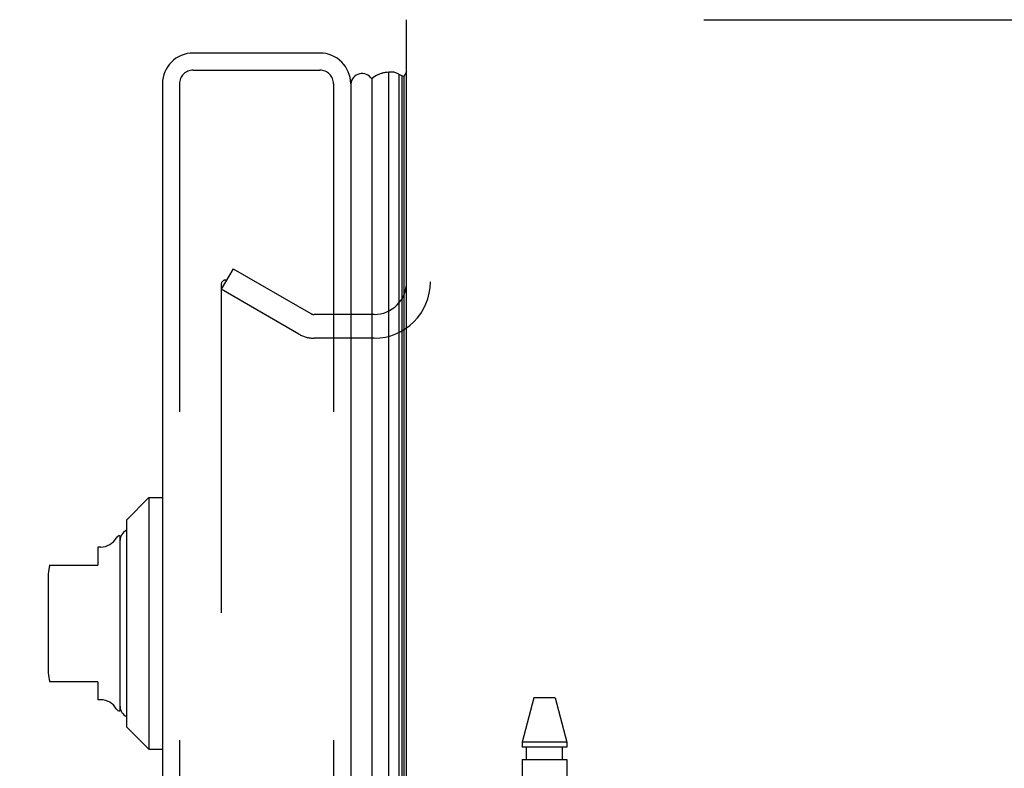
# Model space of a CAD drawing. Header units: inches. Extents: x 0 to 262, y 0 to 169.
# Tile 279 of 284: x 134.25 to 138.57, y 117.84 to 121.12. Entities that reach past the tile are written whole.
import ezdxf

# ---------------------------------------------------------------- set-up
doc = ezdxf.new("R2010")
doc.units = ezdxf.units.IN
doc.header["$LTSCALE"] = 14.384615
doc.header["$MEASUREMENT"] = 0
doc.linetypes.add('HIDDEN', pattern=[0.2, 0.1, -0.1])
doc.layers.get('0').update_dxf_attribs({"linetype": 'CONTINUOUS'})
for name, color, linetype in [('DEFAULT_2', 8, 'HIDDEN'), ('DIMENSIONS', 7, 'CONTINUOUS'), ('LEFTHAND_DOOR_ASSEMBLY', 7, 'CONTINUOUS'), ('RIGHTHAND_DOOR_ASSEMBLY', 7, 'CONTINUOUS')]:
    doc.layers.add(name, color=color, linetype=linetype)
doc.styles.get("Standard").update_dxf_attribs({"font": 'arial.ttf'})
doc.dimstyles.new('DIMSTYLE_1', dxfattribs={"dimtxt": 1.153846, "dimasz": 1.538462, "dimexe": 0.09, "dimexo": 0.07, "dimgap": 0.0375, "dimtad": 0, "dimtih": 1, "dimtoh": 1, "dimzin": 4, "dimdsep": 46, "dimtxsty": 'Standard', "dimblk": '_FILLED', "dimblk1": '_FILLED', "dimblk2": '_FILLED', "dimcen": 0.09, "dimadec": 3, "dimazin": 1, "dimtfac": 1, "dimtdec": 3, "dimtofl": 0, "dimtmove": 0, "dimatfit": 3, "dimldrblk": '_FILLED', "dimfxl": 0, "dimtolj": 1, "dimtzin": 4, "dimarcsym": 0})
doc.dimstyles.new('DIMSTYLE_2', dxfattribs={"dimtxt": 1.153846, "dimasz": 1.538462, "dimexe": 0.09, "dimexo": 0.07, "dimgap": 0.0375, "dimtad": 0, "dimtih": 1, "dimtoh": 1, "dimdec": 0, "dimzin": 4, "dimdsep": 46, "dimtxsty": 'Standard', "dimblk": '_FILLED', "dimblk1": '_FILLED', "dimblk2": '_FILLED', "dimcen": 0.09, "dimadec": 3, "dimazin": 1, "dimtfac": 1, "dimtdec": 3, "dimtofl": 0, "dimtmove": 0, "dimatfit": 3, "dimldrblk": '_FILLED', "dimfxl": 0, "dimtolj": 1, "dimtzin": 4, "dimarcsym": 0})

# ---------------------------------------------------------------- blocks, each defined once
blk = doc.blocks.new('*D11')
at = {"layer": 'DIMENSIONS', "color": 2, "linetype": 'Continuous'}
blk.add_line((137.2518, 121.1215), (141.1667, 121.1215), dxfattribs=at)
for start, end in [(15, 89.802), (-42.5605, 0)]:
    blk.add_arc((135.6399, 121.1215), 4.1422, start, end, dxfattribs=at)
for points in [[(138.6979, 123.4474), (139.641, 122.1936), (139.2526, 123.7137)], [(139.8005, 119.5527), (139.7821, 121.1215), (139.1957, 119.6663)]]:
    blk.add_solid(points, dxfattribs=at)
at = {"layer": 'DIMENSIONS', "color": 2, "linetype": 'Continuous', "insert": (135.6542, 125.8407), "char_height": 1.153846, "width": 2.562196, "attachment_point": 2, "line_spacing_factor": 0.9}
blk.add_mtext('15\\fgdt;{\\fgdt;~}', dxfattribs=at)
blk = doc.blocks.new('_FILLED')
at = {"color": 0, "linetype": 'ByBlock'}
blk.add_solid([(0, 0), (-1, 0.2), (-1, -0.2)], dxfattribs=at)
blk = doc.blocks.new('*D12')
at = {"layer": 'DIMENSIONS', "color": 2, "linetype": 'Continuous'}
for p, q in [((134.976, 121.2255), (130.6716, 121.2255)), ((132.0562, 121.2255), (132.0562, 86.3794)), ((132.0562, 49.2255), (132.0562, 84.0717)), ((134.987, 49.2255), (130.6716, 49.2255))]:
    blk.add_line(p, q, dxfattribs=at)
at = {"layer": 'DIMENSIONS', "color": 2, "linetype": 'Continuous', "xscale": 1.5384615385, "yscale": 1.5384615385, "zscale": 1.5384615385}
for p, rotation in [((132.0562, 121.2255), 90), ((132.0562, 49.2255), 270)]:
    blk.add_blockref('_FILLED', p, dxfattribs=dict(at, rotation=rotation))
at = {"layer": 'DIMENSIONS', "color": 2, "linetype": 'Continuous', "insert": (132.0562, 85.8025), "char_height": 1.15385, "width": 4.032027, "attachment_point": 2, "line_spacing_factor": 0.9}
blk.add_mtext('72.00', dxfattribs=at)

msp = doc.modelspace()

# ---------------------------------------------------------------- linework, layer by layer
at = {"color": 3, "linetype": 'Continuous'}
msp.add_line((135.9489, 49.3295), (135.9489, 121.1215), dxfattribs=at)
at = {"layer": 'DEFAULT_2', "color": 8, "linetype": 'HIDDEN'}
for p, q in [((135.1884, 120.0301), (135.1364, 119.94)), ((135.1884, 120.0301), (135.5288, 119.8336)), ((135.1364, 119.96), (135.1364, 50.4911)), ((135.4768, 119.7435), (135.1364, 119.94)), ((135.8064, 119.8295), (135.5438, 119.8295)), ((135.8064, 119.7255), (135.5438, 119.7255))]:
    msp.add_line(p, q, dxfattribs=at)
for points in [[(135.1537, 119.98), (135.152, 119.9799), (135.15, 119.9795), (135.1481, 119.9789), (135.1463, 119.9781), (135.1446, 119.977), (135.143, 119.9757), (135.1415, 119.9742), (135.1402, 119.9725), (135.1391, 119.9707), (135.1381, 119.9687), (135.1374, 119.9666), (135.1368, 119.9645), (135.1365, 119.9623), (135.1364, 119.96)], [(135.1615, 119.9779), (135.1597, 119.9788), (135.1578, 119.9794), (135.1559, 119.9798), (135.1539, 119.98), (135.1537, 119.98)]]:
    msp.add_lwpolyline(points, dxfattribs=at)
for centre, radius, start, end in [((135.8064, 119.972), 0.2465, 270, 360), ((135.8064, 119.972), 0.1425, 270, 360), ((135.5438, 119.8595), 0.03, 240, 270), ((135.5438, 119.8595), 0.134, 240, 270)]:
    msp.add_arc(centre, radius, start, end, dxfattribs=at)
at = {"layer": 'LEFTHAND_DOOR_ASSEMBLY', "color": 8, "linetype": 'HIDDEN'}
for p, q in [((135.0139, 120.9005), (135.5689, 120.9005)), ((134.9539, 120.8405), (134.9539, 49.6105)), ((135.6289, 120.8405), (135.6289, 49.6105))]:
    msp.add_line(p, q, dxfattribs=at)
at = {"layer": 'LEFTHAND_DOOR_ASSEMBLY', "color": 7, "linetype": 'Continuous'}
for p, q in [((135.9189, 120.88), (135.9146, 120.882)), ((135.9283, 120.8752), (135.9239, 120.8776))]:
    msp.add_line(p, q, dxfattribs=at)
for points in [[(135.8712, 120.8909), (135.8634, 120.8906), (135.8556, 120.8897), (135.8479, 120.8883), (135.8402, 120.8863), (135.8326, 120.8837), (135.825, 120.8805), (135.8176, 120.8768), (135.8102, 120.8726), (135.8031, 120.8678), (135.796, 120.8625)], [(135.9239, 120.8776), (135.9215, 120.8788), (135.9189, 120.88)]]:
    msp.add_lwpolyline(points, dxfattribs=at)
at = {"layer": 'LEFTHAND_DOOR_ASSEMBLY', "color": 8, "linetype": 'HIDDEN'}
for centre, start, end in [((135.0139, 120.8405), 90, 180), ((135.5689, 120.8405), 0, 90)]:
    msp.add_arc(centre, 0.06, start, end, dxfattribs=at)
at = {"layer": 'LEFTHAND_DOOR_ASSEMBLY', "color": 7, "linetype": 'Continuous'}
for start_param, end_param in [(3.143067, 3.608679), (2.795492, 2.881148)]:
    msp.add_ellipse((135.8714, 120.6259), major_axis=(0, -0.265), ratio=0.632157, start_param=start_param, end_param=end_param, dxfattribs=at)
at = {"layer": 'RIGHTHAND_DOOR_ASSEMBLY', "color": 3, "linetype": 'Continuous'}
for p, q in [((135.5689, 120.9755), (135.0139, 120.9755)), ((134.8789, 120.8405), (134.8789, 49.6105)), ((135.7039, 120.8405), (135.7039, 49.6105))]:
    msp.add_line(p, q, dxfattribs=at)
at = {"layer": 'RIGHTHAND_DOOR_ASSEMBLY', "color": 8, "linetype": 'HIDDEN'}
for p, q in [((135.0139, 120.9005), (135.5689, 120.9005)), ((134.9539, 120.8405), (134.9539, 49.6105)), ((135.6289, 120.8405), (135.6289, 49.6105)), ((136.5064, 118.1485), (136.4549, 117.9545)), ((136.5994, 118.1485), (136.5064, 118.1485)), ((136.5994, 118.1485), (136.6509, 117.9545)), ((136.4549, 117.9545), (136.4549, 117.9335)), ((136.6509, 117.9545), (136.4549, 117.9545)), ((136.6509, 117.9545), (136.6509, 117.9335)), ((136.6509, 117.9335), (136.4549, 117.9335)), ((136.4744, 117.8785), (136.4744, 117.9335)), ((136.6314, 117.8785), (136.6314, 117.9335)), ((136.4549, 117.8785), (136.4549, 117.8)), ((136.4549, 117.8785), (136.6509, 117.8785)), ((136.6509, 117.8785), (136.6509, 115.0305))]:
    msp.add_line(p, q, dxfattribs=at)
at = {"layer": 'RIGHTHAND_DOOR_ASSEMBLY', "color": 7, "linetype": 'Continuous'}
for p, q in [((135.8712, 49.5602), (135.8712, 120.8909)), ((135.949, 120.8936), (135.937, 120.8728)), ((135.796, 120.8625), (135.796, 49.5885)), ((135.9146, 120.882), (135.9146, 49.5691)), ((135.9283, 120.8752), (135.9283, 49.5759)), ((135.937, 120.8728), (135.937, 49.5782)), ((134.7214, 118.9283), (134.8199, 119.0267)), ((134.8199, 119.0267), (134.8199, 117.9244)), ((134.8199, 119.0267), (134.8789, 119.0267)), ((134.7214, 118.9283), (134.7214, 118.0228)), ((134.6939, 118.0917), (134.6939, 118.8594)), ((134.5955, 118.8102), (134.5955, 118.7314)), ((134.6086, 118.8102), (134.5955, 118.8102)), ((134.3857, 118.7314), (134.5955, 118.7314)), ((134.3789, 118.6921), (134.3789, 118.259)), ((134.5955, 118.2196), (134.3857, 118.2196)), ((134.5955, 118.2196), (134.5955, 118.1409)), ((134.6086, 118.1409), (134.5955, 118.1409)), ((134.7214, 118.0228), (134.8199, 117.9244)), ((134.8199, 117.9244), (134.8789, 117.9244))]:
    msp.add_line(p, q, dxfattribs=at)
for points in [[(135.8712, 120.8909), (135.8634, 120.8906), (135.8556, 120.8897), (135.8479, 120.8883), (135.8402, 120.8863), (135.8326, 120.8837), (135.825, 120.8805), (135.8176, 120.8768), (135.8102, 120.8726), (135.8031, 120.8678), (135.796, 120.8625)], [(135.9283, 120.8752), (135.9249, 120.8771), (135.9215, 120.8788), (135.918, 120.8805), (135.9146, 120.882)]]:
    msp.add_lwpolyline(points, dxfattribs=at)
at = {"layer": 'RIGHTHAND_DOOR_ASSEMBLY', "color": 3, "linetype": 'Continuous'}
for centre, start, end in [((135.0139, 120.8405), 90, 180), ((135.5689, 120.8405), 0, 90)]:
    msp.add_arc(centre, 0.135, start, end, dxfattribs=at)
at = {"layer": 'RIGHTHAND_DOOR_ASSEMBLY', "color": 8, "linetype": 'HIDDEN'}
for centre, start, end in [((135.0139, 120.8405), 90, 180), ((135.5689, 120.8405), 0, 90)]:
    msp.add_arc(centre, 0.06, start, end, dxfattribs=at)
at = {"layer": 'RIGHTHAND_DOOR_ASSEMBLY', "color": 7, "linetype": 'Continuous'}
for centre, radius, start, end in [((135.8823, 120.8352), 0.0569, 55.4331, 101.2885), ((135.7539, 120.8355), 0.05, 32.6718, 174.3335), ((135.9249, 120.8454), 0.03, 66.2022, 83.588), ((134.6938, 118.8397), 0.0197, 89.8854, 150), ((134.7431, 118.8397), 0.0492, 116.1149, 180), ((134.6086, 118.8889), 0.0787, 270, 330), ((134.497, 118.6921), 0.1181, 160.5253, 180), ((134.497, 118.259), 0.1181, 180, 199.4785), ((134.6086, 118.0622), 0.0787, 30, 90), ((134.6938, 118.1114), 0.0197, 210, 270.1146), ((134.7431, 118.1114), 0.0492, 180, 243.8851)]:
    msp.add_arc(centre, radius, start, end, dxfattribs=at)
for start_param, end_param in [(-3.140119, -2.674506), (2.795492, 2.881148)]:
    msp.add_ellipse((135.8714, 120.6259), major_axis=(0, -0.265), ratio=0.632157, start_param=start_param, end_param=end_param, dxfattribs=at)

# ---------------------------------------------------------------- dimensions: what is measured, and where the dimension line sits
at = {"layer": 'DIMENSIONS', "color": 2, "linetype": 'Continuous'}
dim = msp.add_angular_dim_2l(base=(139.746677, 121.662204), line1=((137.140421, 121.121536), (137.181843, 121.121536)), line2=((139.533346, 122.164782), (139.573357, 122.175503)), dimstyle='DIMSTYLE_2', dxfattribs=at)
dim.commit()
dim.dimension.update_dxf_attribs({"geometry": '*D11', "text_midpoint": (135.654211, 125.263727), "dimtype": 162})
dim = msp.add_linear_dim(base=(132.0562, 121.2255), p1=(135.057, 49.2255), p2=(135.046, 121.2255), angle=90, dimstyle='DIMSTYLE_1', dxfattribs=at)
dim.commit()
dim.dimension.update_dxf_attribs({"geometry": '*D12', "text_midpoint": (132.0559, 85.2191), "dimtype": 160})

doc.saveas('drawing.dxf')
